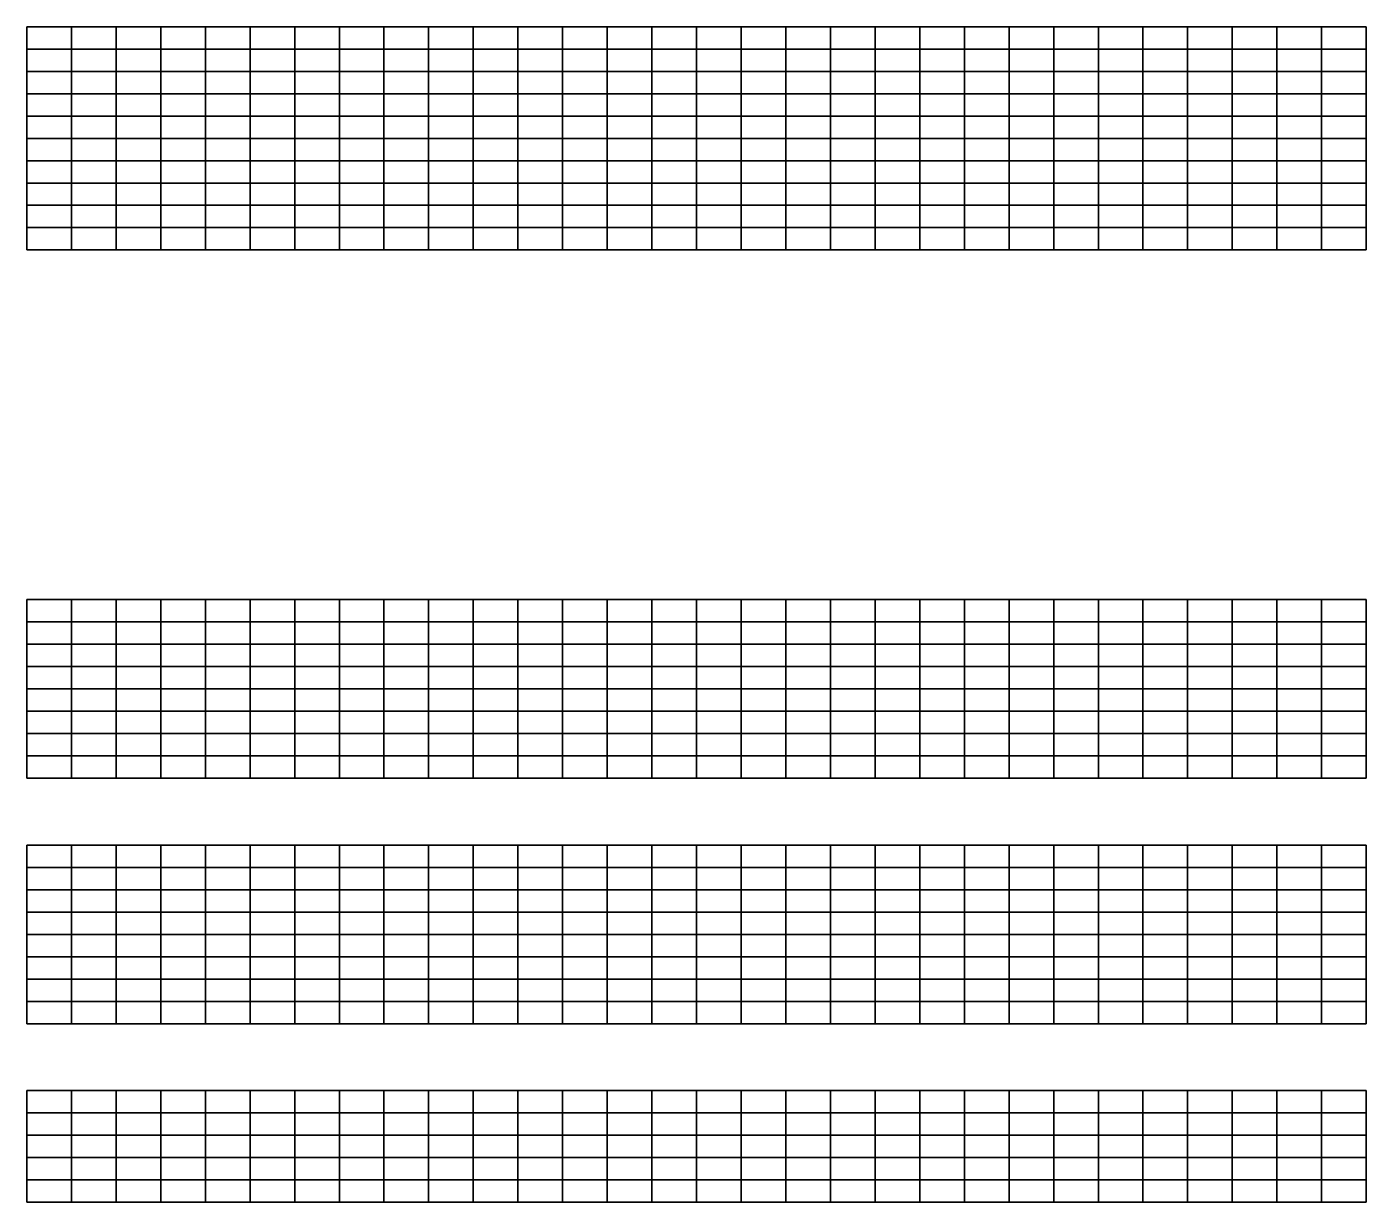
# Model space of a CAD drawing. Extents: x 4667 to 1632277, y -2100 to 724501.
# Drawn here: x 8751.1 to 9051.1, y -175 to 88.4 of the extents above; entities that cross this region are included whole.
import ezdxf

# ---------------------------------------------------------------- set-up
doc = ezdxf.new("R2010")
doc.units = 0
doc.layers.add('R_Grid', color=7, linetype='Continuous')

msp = doc.modelspace()

# ---------------------------------------------------------------- linework, layer by layer
at = {"layer": 'R_Grid'}
for p, q in [((8751.08, 88.38), (9051.08, 88.38)), ((8751.08, 38.38), (8751.08, 88.38)), ((8761.08, 38.38), (8761.08, 88.38)), ((8771.08, 38.38), (8771.08, 88.38)), ((8781.08, 38.38), (8781.08, 88.38)), ((8791.08, 38.38), (8791.08, 88.38)), ((8801.08, 38.38), (8801.08, 88.38)), ((8811.08, 38.38), (8811.08, 88.38)), ((8821.08, 38.38), (8821.08, 88.38)), ((8831.08, 38.38), (8831.08, 88.38)), ((8841.08, 38.38), (8841.08, 88.38)), ((8851.08, 38.38), (8851.08, 88.38)), ((8861.08, 38.38), (8861.08, 88.38)), ((8871.08, 38.38), (8871.08, 88.38)), ((8881.08, 38.38), (8881.08, 88.38)), ((8891.08, 38.38), (8891.08, 88.38)), ((8901.08, 38.38), (8901.08, 88.38)), ((8911.08, 38.38), (8911.08, 88.38)), ((8921.08, 38.38), (8921.08, 88.38)), ((8931.08, 38.38), (8931.08, 88.38)), ((8941.08, 38.38), (8941.08, 88.38)), ((8951.08, 38.38), (8951.08, 88.38)), ((8961.08, 38.38), (8961.08, 88.38)), ((8971.08, 38.38), (8971.08, 88.38)), ((8981.08, 38.38), (8981.08, 88.38)), ((8991.08, 38.38), (8991.08, 88.38)), ((9001.08, 38.38), (9001.08, 88.38)), ((9011.08, 38.38), (9011.08, 88.38)), ((9021.08, 38.38), (9021.08, 88.38)), ((9031.08, 38.38), (9031.08, 88.38)), ((9041.08, 38.38), (9041.08, 88.38)), ((9051.08, 38.38), (9051.08, 88.38)), ((8751.08, 83.38), (9051.08, 83.38)), ((8751.08, 78.38), (9051.08, 78.38)), ((8751.08, 73.38), (9051.08, 73.38)), ((8751.08, 68.38), (9051.08, 68.38)), ((8751.08, 63.38), (9051.08, 63.38)), ((8751.08, 58.38), (9051.08, 58.38)), ((8751.08, 53.38), (9051.08, 53.38)), ((8751.08, 48.38), (9051.08, 48.38)), ((8751.08, 43.38), (9051.08, 43.38)), ((8751.08, 38.38), (9051.08, 38.38)), ((8751.08, -39.96), (9051.08, -39.96)), ((8751.08, -79.96), (8751.08, -39.96)), ((8761.08, -79.96), (8761.08, -39.96)), ((8771.08, -79.96), (8771.08, -39.96)), ((8781.08, -79.96), (8781.08, -39.96)), ((8791.08, -79.96), (8791.08, -39.96)), ((8801.08, -79.96), (8801.08, -39.96)), ((8811.08, -79.96), (8811.08, -39.96)), ((8821.08, -79.96), (8821.08, -39.96)), ((8831.08, -79.96), (8831.08, -39.96)), ((8841.08, -79.96), (8841.08, -39.96)), ((8851.08, -79.96), (8851.08, -39.96)), ((8861.08, -79.96), (8861.08, -39.96)), ((8871.08, -79.96), (8871.08, -39.96)), ((8881.08, -79.96), (8881.08, -39.96)), ((8891.08, -79.96), (8891.08, -39.96)), ((8901.08, -79.96), (8901.08, -39.96)), ((8911.08, -79.96), (8911.08, -39.96)), ((8921.08, -79.96), (8921.08, -39.96)), ((8931.08, -79.96), (8931.08, -39.96)), ((8941.08, -79.96), (8941.08, -39.96)), ((8951.08, -79.96), (8951.08, -39.96)), ((8961.08, -79.96), (8961.08, -39.96)), ((8971.08, -79.96), (8971.08, -39.96)), ((8981.08, -79.96), (8981.08, -39.96)), ((8991.08, -79.96), (8991.08, -39.96)), ((9001.08, -79.96), (9001.08, -39.96)), ((9011.08, -79.96), (9011.08, -39.96)), ((9021.08, -79.96), (9021.08, -39.96)), ((9031.08, -79.96), (9031.08, -39.96)), ((9041.08, -79.96), (9041.08, -39.96)), ((9051.08, -79.96), (9051.08, -39.96)), ((8751.08, -44.96), (9051.08, -44.96)), ((8751.08, -49.96), (9051.08, -49.96)), ((8751.08, -54.96), (9051.08, -54.96)), ((8751.08, -59.96), (9051.08, -59.96)), ((8751.08, -64.96), (9051.08, -64.96)), ((8751.08, -69.96), (9051.08, -69.96)), ((8751.08, -74.96), (9051.08, -74.96)), ((8751.08, -79.96), (9051.08, -79.96)), ((8751.08, -94.96), (9051.08, -94.96)), ((8751.08, -134.96), (8751.08, -94.96)), ((8751.08, -94.96), (9051.08, -94.96)), ((8751.08, -134.96), (8751.08, -94.96)), ((8761.08, -134.96), (8761.08, -94.96)), ((8761.08, -134.96), (8761.08, -94.96)), ((8771.08, -134.96), (8771.08, -94.96)), ((8771.08, -134.96), (8771.08, -94.96)), ((8781.08, -134.96), (8781.08, -94.96)), ((8781.08, -134.96), (8781.08, -94.96)), ((8791.08, -134.96), (8791.08, -94.96)), ((8791.08, -134.96), (8791.08, -94.96)), ((8801.08, -134.96), (8801.08, -94.96)), ((8801.08, -134.96), (8801.08, -94.96)), ((8811.08, -134.96), (8811.08, -94.96)), ((8811.08, -134.96), (8811.08, -94.96)), ((8821.08, -134.96), (8821.08, -94.96)), ((8821.08, -134.96), (8821.08, -94.96)), ((8831.08, -134.96), (8831.08, -94.96)), ((8831.08, -134.96), (8831.08, -94.96)), ((8841.08, -134.96), (8841.08, -94.96)), ((8841.08, -134.96), (8841.08, -94.96)), ((8851.08, -134.96), (8851.08, -94.96)), ((8851.08, -134.96), (8851.08, -94.96)), ((8861.08, -134.96), (8861.08, -94.96)), ((8861.08, -134.96), (8861.08, -94.96)), ((8871.08, -134.96), (8871.08, -94.96)), ((8871.08, -134.96), (8871.08, -94.96)), ((8881.08, -134.96), (8881.08, -94.96)), ((8881.08, -134.96), (8881.08, -94.96)), ((8891.08, -134.96), (8891.08, -94.96)), ((8891.08, -134.96), (8891.08, -94.96)), ((8901.08, -134.96), (8901.08, -94.96)), ((8901.08, -134.96), (8901.08, -94.96)), ((8911.08, -134.96), (8911.08, -94.96)), ((8911.08, -134.96), (8911.08, -94.96)), ((8921.08, -134.96), (8921.08, -94.96)), ((8921.08, -134.96), (8921.08, -94.96)), ((8931.08, -134.96), (8931.08, -94.96)), ((8931.08, -134.96), (8931.08, -94.96)), ((8941.08, -134.96), (8941.08, -94.96)), ((8941.08, -134.96), (8941.08, -94.96)), ((8951.08, -134.96), (8951.08, -94.96)), ((8951.08, -134.96), (8951.08, -94.96)), ((8961.08, -134.96), (8961.08, -94.96)), ((8961.08, -134.96), (8961.08, -94.96)), ((8971.08, -134.96), (8971.08, -94.96)), ((8971.08, -134.96), (8971.08, -94.96)), ((8981.08, -134.96), (8981.08, -94.96)), ((8981.08, -134.96), (8981.08, -94.96)), ((8991.08, -134.96), (8991.08, -94.96)), ((8991.08, -134.96), (8991.08, -94.96)), ((9001.08, -134.96), (9001.08, -94.96)), ((9001.08, -134.96), (9001.08, -94.96)), ((9011.08, -134.96), (9011.08, -94.96)), ((9011.08, -134.96), (9011.08, -94.96)), ((9021.08, -134.96), (9021.08, -94.96)), ((9021.08, -134.96), (9021.08, -94.96)), ((9031.08, -134.96), (9031.08, -94.96)), ((9031.08, -134.96), (9031.08, -94.96)), ((9041.08, -134.96), (9041.08, -94.96)), ((9041.08, -134.96), (9041.08, -94.96)), ((9051.08, -134.96), (9051.08, -94.96)), ((9051.08, -134.96), (9051.08, -94.96)), ((8751.08, -99.96), (9051.08, -99.96)), ((8751.08, -99.96), (9051.08, -99.96)), ((8751.08, -104.96), (9051.08, -104.96)), ((8751.08, -104.96), (9051.08, -104.96)), ((8751.08, -109.96), (9051.08, -109.96)), ((8751.08, -109.96), (9051.08, -109.96)), ((8751.08, -114.96), (9051.08, -114.96)), ((8751.08, -114.96), (9051.08, -114.96)), ((8751.08, -119.96), (9051.08, -119.96)), ((8751.08, -119.96), (9051.08, -119.96)), ((8751.08, -124.96), (9051.08, -124.96)), ((8751.08, -124.96), (9051.08, -124.96)), ((8751.08, -129.96), (9051.08, -129.96)), ((8751.08, -129.96), (9051.08, -129.96)), ((8751.08, -134.96), (9051.08, -134.96)), ((8751.08, -134.96), (9051.08, -134.96)), ((8751.08, -149.96), (9051.08, -149.96)), ((8751.08, -174.96), (8751.08, -149.96)), ((8761.08, -174.96), (8761.08, -149.96)), ((8771.08, -174.96), (8771.08, -149.96)), ((8781.08, -174.96), (8781.08, -149.96)), ((8791.08, -174.96), (8791.08, -149.96)), ((8801.08, -174.96), (8801.08, -149.96)), ((8811.08, -174.96), (8811.08, -149.96)), ((8821.08, -174.96), (8821.08, -149.96)), ((8831.08, -174.96), (8831.08, -149.96)), ((8841.08, -174.96), (8841.08, -149.96)), ((8851.08, -174.96), (8851.08, -149.96)), ((8861.08, -174.96), (8861.08, -149.96)), ((8871.08, -174.96), (8871.08, -149.96)), ((8881.08, -174.96), (8881.08, -149.96)), ((8891.08, -174.96), (8891.08, -149.96)), ((8901.08, -174.96), (8901.08, -149.96)), ((8911.08, -174.96), (8911.08, -149.96)), ((8921.08, -174.96), (8921.08, -149.96)), ((8931.08, -174.96), (8931.08, -149.96)), ((8941.08, -174.96), (8941.08, -149.96)), ((8951.08, -174.96), (8951.08, -149.96)), ((8961.08, -174.96), (8961.08, -149.96)), ((8971.08, -174.96), (8971.08, -149.96)), ((8981.08, -174.96), (8981.08, -149.96)), ((8991.08, -174.96), (8991.08, -149.96)), ((9001.08, -174.96), (9001.08, -149.96)), ((9011.08, -174.96), (9011.08, -149.96)), ((9021.08, -174.96), (9021.08, -149.96)), ((9031.08, -174.96), (9031.08, -149.96)), ((9041.08, -174.96), (9041.08, -149.96)), ((9051.08, -174.96), (9051.08, -149.96)), ((8751.08, -154.96), (9051.08, -154.96)), ((8751.08, -159.96), (9051.08, -159.96)), ((8751.08, -164.96), (9051.08, -164.96)), ((8751.08, -169.96), (9051.08, -169.96)), ((8751.08, -174.96), (9051.08, -174.96))]:
    msp.add_line(p, q, dxfattribs=at)

doc.saveas('drawing.dxf')
